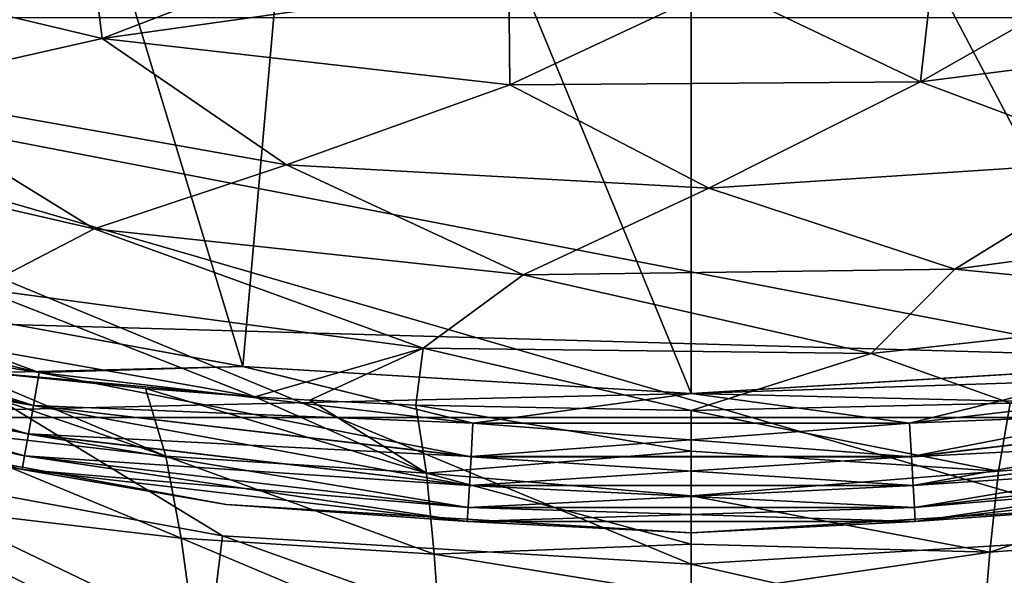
# Model space of a CAD drawing. Header units: millimetres. Extents: x -100 to 100, y -64 to 136.
# Tile 361 of 530: x -2.41 to 1.12, y 54 to 55.99. Entities that reach past the tile are written whole.
import ezdxf

# ---------------------------------------------------------------- set-up
doc = ezdxf.new("R2010")
doc.units = ezdxf.units.MM
doc.header["$LTSCALE"] = 159.143519
for name, color, linetype in [('22', 7, 'CONTINUOUS'), ('250', 7, 'CONTINUOUS'), ('255', 7, 'CONTINUOUS'), ('270', 7, 'CONTINUOUS'), ('271', 7, 'CONTINUOUS'), ('375', 7, 'CONTINUOUS'), ('379', 7, 'CONTINUOUS'), ('382', 7, 'CONTINUOUS'), ('384', 7, 'CONTINUOUS'), ('397', 7, 'CONTINUOUS'), ('407', 7, 'CONTINUOUS'), ('412', 7, 'CONTINUOUS'), ('437', 7, 'CONTINUOUS'), ('52', 7, 'CONTINUOUS')]:
    doc.layers.add(name, color=color, linetype=linetype)

msp = doc.modelspace()

# ---------------------------------------------------------------- linework, layer by layer
at = {"layer": '22', "color": 7, "linetype": 'CONTINUOUS', "true_color": 0x8c979c}
for points in [[(-2.1152, 55.9263, -17.043), (-3.5487, 56.2674, -17.043), (-2.1628, 56.3117, -17.0976), (-2.1152, 55.9263, -17.043)], [(-1.4116, 56.1974, -17.0976), (-2.1152, 55.9263, -17.043), (-2.1628, 56.3117, -17.0976), (-1.4116, 56.1974, -17.0976)], [(-2.1152, 55.9263, -17.043), (-2.9482, 55.7374, -16.9201), (-3.5487, 56.2674, -17.043), (-2.1152, 55.9263, -17.043)], [(2.2841, 55.9571, -17.043), (0.8225, 55.7701, -17.043), (1.6198, 56.2241, -17.0976), (2.2841, 55.9571, -17.043)], [(1.6198, 56.2241, -17.0976), (0.8225, 55.7701, -17.043), (0.8642, 56.1447, -17.0976), (1.6198, 56.2241, -17.0976)], [(-0.6547, 56.1313, -17.0976), (-2.1152, 55.9263, -17.043), (-1.4116, 56.1974, -17.0976), (-0.6547, 56.1313, -17.0976)], [(0.8642, 56.1447, -17.0976), (0.8225, 55.7701, -17.043), (0.105, 56.1137, -17.0976), (0.8642, 56.1447, -17.0976)], [(-0.651, 55.7597, -17.043), (-2.1152, 55.9263, -17.043), (-0.6547, 56.1313, -17.0976), (-0.651, 55.7597, -17.043)], [(0.105, 56.1137, -17.0976), (-0.651, 55.7597, -17.043), (-0.6547, 56.1313, -17.0976), (0.105, 56.1137, -17.0976)], [(0.8225, 55.7701, -17.043), (-0.651, 55.7597, -17.043), (0.105, 56.1137, -17.0976), (0.8225, 55.7701, -17.043)], [(2.2841, 55.9571, -17.043), (1.5774, 55.487, -16.9201), (0.8225, 55.7701, -17.043), (2.2841, 55.9571, -17.043)], [(-1.4534, 55.472, -16.9201), (-2.9482, 55.7374, -16.9201), (-2.1152, 55.9263, -17.043), (-1.4534, 55.472, -16.9201)], [(-0.651, 55.7597, -17.043), (-1.4534, 55.472, -16.9201), (-2.1152, 55.9263, -17.043), (-0.651, 55.7597, -17.043)], [(0.0625, 55.3882, -16.9201), (-1.4534, 55.472, -16.9201), (-0.651, 55.7597, -17.043), (0.0625, 55.3882, -16.9201)], [(0.8225, 55.7701, -17.043), (0.0625, 55.3882, -16.9201), (-0.651, 55.7597, -17.043), (0.8225, 55.7701, -17.043)], [(1.5774, 55.487, -16.9201), (0.0625, 55.3882, -16.9201), (0.8225, 55.7701, -17.043), (1.5774, 55.487, -16.9201)], [(-2.1432, 55.2415, -16.7331), (-3.6528, 55.5891, -16.7331), (-2.9482, 55.7374, -16.9201), (-2.1432, 55.2415, -16.7331)], [(-1.4534, 55.472, -16.9201), (-2.1432, 55.2415, -16.7331), (-2.9482, 55.7374, -16.9201), (-1.4534, 55.472, -16.9201)], [(-2.1432, 55.2415, -16.7331), (-2.5571, 55.0278, -16.4886), (-3.6528, 55.5891, -16.7331), (-2.1432, 55.2415, -16.7331)], [(-0.603, 55.0768, -16.7331), (-2.1432, 55.2415, -16.7331), (-1.4534, 55.472, -16.9201), (-0.603, 55.0768, -16.7331)], [(0.0625, 55.3882, -16.9201), (-0.603, 55.0768, -16.7331), (-1.4534, 55.472, -16.9201), (0.0625, 55.3882, -16.9201)], [(1.5774, 55.487, -16.9201), (0.946, 55.0974, -16.7331), (0.0625, 55.3882, -16.9201), (1.5774, 55.487, -16.9201)], [(2.4813, 55.3029, -16.7331), (0.946, 55.0974, -16.7331), (1.5774, 55.487, -16.9201), (2.4813, 55.3029, -16.7331)], [(0.946, 55.0974, -16.7331), (-0.603, 55.0768, -16.7331), (0.0625, 55.3882, -16.9201), (0.946, 55.0974, -16.7331)], [(2.4813, 55.3029, -16.7331), (2.2452, 54.9702, -16.4886), (0.946, 55.0974, -16.7331), (2.4813, 55.3029, -16.7331)], [(-0.9627, 54.8133, -16.4886), (-2.5571, 55.0278, -16.4886), (-2.1432, 55.2415, -16.7331), (-0.9627, 54.8133, -16.4886)], [(-0.603, 55.0768, -16.7331), (-0.9627, 54.8133, -16.4886), (-2.1432, 55.2415, -16.7331), (-0.603, 55.0768, -16.7331)], [(0.646, 54.794, -16.4886), (-0.9627, 54.8133, -16.4886), (-0.603, 55.0768, -16.7331), (0.646, 54.794, -16.4886)], [(0.946, 55.0974, -16.7331), (0.646, 54.794, -16.4886), (-0.603, 55.0768, -16.7331), (0.946, 55.0974, -16.7331)], [(2.2452, 54.9702, -16.4886), (0.646, 54.794, -16.4886), (0.946, 55.0974, -16.7331), (2.2452, 54.9702, -16.4886)], [(-3.144, 54.9167, -16.1953), (-2.5571, 55.0278, -16.4886), (-1.567, 54.6388, -16.1998), (-3.144, 54.9167, -16.1953)], [(-2.5571, 55.0278, -16.4886), (-0.9627, 54.8133, -16.4886), (-1.567, 54.6388, -16.1998), (-2.5571, 55.0278, -16.4886)], [(0.646, 54.794, -16.4886), (2.2452, 54.9702, -16.4886), (1.1445, 54.615, -16.2282), (0.646, 54.794, -16.4886)], [(-3.144, 54.9167, -16.1953), (-1.567, 54.6388, -16.1998), (-2.6165, 54.7341, -16.0875), (-3.144, 54.9167, -16.1953)], [(-1.567, 54.6388, -16.1998), (-0.9627, 54.8133, -16.4886), (-1.3693, 54.6266, -16.2141), (-1.567, 54.6388, -16.1998)], [(-1.3693, 54.6266, -16.2141), (-0.9627, 54.8133, -16.4886), (-0.989, 54.6083, -16.2364), (-1.3693, 54.6266, -16.2141)], [(-0.989, 54.6083, -16.2364), (-0.9627, 54.8133, -16.4886), (0, 54.5886, -16.2602), (-0.989, 54.6083, -16.2364)], [(-0.9627, 54.8133, -16.4886), (0.646, 54.794, -16.4886), (0, 54.5886, -16.2602), (-0.9627, 54.8133, -16.4886)], [(0, 54.5886, -16.2602), (0.646, 54.794, -16.4886), (1.1445, 54.615, -16.2282), (0, 54.5886, -16.2602)], [(-2.6165, 54.7341, -16.0875), (-1.567, 54.6388, -16.1998), (-1.9593, 54.6679, -16.1649), (-2.6165, 54.7341, -16.0875)]]:
    msp.add_3dface(points, dxfattribs=at)
at = {"layer": '250', "color": 7, "linetype": 'CONTINUOUS', "true_color": 0x8c979c}
for points in [[(0, 54.5886, -16.2602), (1.1445, 54.615, -16.2282), (1.1031, 54.3717, -15.9237), (0, 54.5886, -16.2602)], [(1.1031, 54.3717, -15.9237), (1.1445, 54.615, -16.2282), (2.189, 54.4543, -15.8114), (1.1031, 54.3717, -15.9237)], [(0, 54.443, -16.072), (0, 54.5886, -16.2602), (1.1031, 54.3717, -15.9237), (0, 54.443, -16.072)], [(0, 54.2828, -15.8958), (0, 54.443, -16.072), (1.1031, 54.3717, -15.9237), (0, 54.2828, -15.8958)], [(1.0713, 54.0805, -15.6442), (1.1031, 54.3717, -15.9237), (2.189, 54.4543, -15.8114), (1.0713, 54.0805, -15.6442)], [(2.1245, 54.1599, -15.5155), (1.0713, 54.0805, -15.6442), (2.189, 54.4543, -15.8114), (2.1245, 54.1599, -15.5155)], [(1.0713, 54.0805, -15.6442), (0, 54.2828, -15.8958), (1.1031, 54.3717, -15.9237), (1.0713, 54.0805, -15.6442)], [(0, 54.1093, -15.7329), (0, 54.2828, -15.8958), (1.0713, 54.0805, -15.6442), (0, 54.1093, -15.7329)], [(1.0439, 53.7454, -15.4006), (1.0713, 54.0805, -15.6442), (2.1245, 54.1599, -15.5155), (1.0439, 53.7454, -15.4006)], [(2.07, 53.8168, -15.2566), (1.0439, 53.7454, -15.4006), (2.1245, 54.1599, -15.5155), (2.07, 53.8168, -15.2566)], [(0, 53.9234, -15.5843), (0, 54.1093, -15.7329), (1.0713, 54.0805, -15.6442), (0, 53.9234, -15.5843)], [(1.0439, 53.7454, -15.4006), (0, 53.9234, -15.5843), (1.0713, 54.0805, -15.6442), (1.0439, 53.7454, -15.4006)]]:
    msp.add_3dface(points, dxfattribs=at)
at = {"layer": '255', "linetype": 'CONTINUOUS'}
for points in [[(1.6833, 54.1386, 25.7), (3.3413, 54.4424, 25.7), (-4.7339, 56, 25.7), (1.6833, 54.1386, 25.7)], [(-4.7339, 56, 25.7), (3.3413, 54.4424, 25.7), (4.7339, 56, 25.7), (-4.7339, 56, 25.7)], [(0, 54.0367, 25.7), (1.6833, 54.1386, 25.7), (-4.7339, 56, 25.7), (0, 54.0367, 25.7)], [(-1.6833, 54.1386, 25.7), (0, 54.0367, 25.7), (-4.7339, 56, 25.7), (-1.6833, 54.1386, 25.7)], [(-3.3413, 54.4424, 25.7), (-1.6833, 54.1386, 25.7), (-4.7339, 56, 25.7), (-3.3413, 54.4424, 25.7)]]:
    msp.add_3dface(points, dxfattribs=at)
at = {"layer": '270', "linetype": 'CONTINUOUS'}
for points in [[(-3.4609, 53.957, 24.8415), (-1.7436, 53.6423, 24.8415), (-3.3413, 54.4424, 25.7), (-3.4609, 53.957, 24.8415)], [(-1.7436, 53.6423, 24.8415), (-1.6833, 54.1386, 25.7), (-3.3413, 54.4424, 25.7), (-1.7436, 53.6423, 24.8415)], [(-1.7436, 53.6423, 24.8415), (0, 53.5368, 24.8415), (-1.6833, 54.1386, 25.7), (-1.7436, 53.6423, 24.8415)], [(0, 53.5368, 24.8415), (0, 54.0367, 25.7), (-1.6833, 54.1386, 25.7), (0, 53.5368, 24.8415)]]:
    msp.add_3dface(points, dxfattribs=at)
at = {"layer": '271', "linetype": 'CONTINUOUS'}
for points in [[(1.7436, 53.6423, 24.8415), (1.6833, 54.1386, 25.7), (0, 54.0367, 25.7), (1.7436, 53.6423, 24.8415)], [(0, 53.5368, 24.8415), (1.7436, 53.6423, 24.8415), (0, 54.0367, 25.7), (0, 53.5368, 24.8415)]]:
    msp.add_3dface(points, dxfattribs=at)
at = {"layer": '375', "color": 7, "linetype": 'CONTINUOUS', "true_color": 0x323232}
for points in [[(-3.1959, 55.0382, 47.7), (-1.6097, 54.7474, 47.7), (-2.6409, 58.1478, 47.7), (-3.1959, 55.0382, 47.7)], [(-2.6409, 58.1478, 47.7), (-1.6097, 54.7474, 47.7), (-1.3318, 57.8873, 47.7), (-2.6409, 58.1478, 47.7)], [(-1.6097, 54.7474, 47.7), (0, 54.65, 47.7), (-1.3318, 57.8873, 47.7), (-1.6097, 54.7474, 47.7)], [(-1.3318, 57.8873, 47.7), (0, 54.65, 47.7), (0, 57.8, 47.7), (-1.3318, 57.8873, 47.7)], [(0, 57.8, 47.7), (1.6097, 54.7474, 47.7), (1.3318, 57.8873, 47.7), (0, 57.8, 47.7)], [(0, 54.65, 47.7), (1.6097, 54.7474, 47.7), (0, 57.8, 47.7), (0, 54.65, 47.7)]]:
    msp.add_3dface(points, dxfattribs=at)
at = {"layer": '379', "color": 7, "linetype": 'CONTINUOUS', "true_color": 0x323232}
for points in [[(-1.6694, 54.251, 47.2), (-3.3145, 54.5525, 47.2), (-1.6694, 54.251, 46.2), (-1.6694, 54.251, 47.2)], [(-1.6694, 54.251, 46.2), (-3.3145, 54.5525, 47.2), (-3.3145, 54.5525, 46.2), (-1.6694, 54.251, 46.2)], [(0, 54.15, 47.2), (-1.6694, 54.251, 47.2), (0, 54.15, 46.2), (0, 54.15, 47.2)], [(0, 54.15, 46.2), (-1.6694, 54.251, 47.2), (-1.6694, 54.251, 46.2), (0, 54.15, 46.2)], [(1.6694, 54.251, 47.2), (0, 54.15, 47.2), (1.6694, 54.251, 46.2), (1.6694, 54.251, 47.2)], [(1.6694, 54.251, 46.2), (0, 54.15, 47.2), (0, 54.15, 46.2), (1.6694, 54.251, 46.2)]]:
    msp.add_3dface(points, dxfattribs=at)
at = {"layer": '382', "color": 7, "linetype": 'CONTINUOUS', "true_color": 0x323232}
for points in [[(-2.3616, 54.6065, 47.6329), (-3.8659, 55.0869, 47.683), (-3.9006, 54.9712, 47.6329), (-2.3616, 54.6065, 47.6329)], [(-2.3407, 54.7254, 47.683), (-3.1959, 55.0382, 47.7), (-3.8659, 55.0869, 47.683), (-2.3407, 54.7254, 47.683)], [(-2.3407, 54.7254, 47.683), (-3.8659, 55.0869, 47.683), (-2.3616, 54.6065, 47.6329), (-2.3407, 54.7254, 47.683)], [(-1.6097, 54.7474, 47.7), (-3.1959, 55.0382, 47.7), (-2.3407, 54.7254, 47.683), (-1.6097, 54.7474, 47.7)], [(-2.3796, 54.5045, 47.5534), (-3.9006, 54.9712, 47.6329), (-3.9303, 54.872, 47.5534), (-2.3796, 54.5045, 47.5534)], [(-2.3616, 54.6065, 47.6329), (-3.9006, 54.9712, 47.6329), (-2.3796, 54.5045, 47.5534), (-2.3616, 54.6065, 47.6329)], [(-2.3934, 54.4262, 47.4497), (-3.9303, 54.872, 47.5534), (-3.9531, 54.7958, 47.4497), (-2.3934, 54.4262, 47.4497)], [(-2.3796, 54.5045, 47.5534), (-3.9303, 54.872, 47.5534), (-2.3934, 54.4262, 47.4497), (-2.3796, 54.5045, 47.5534)], [(-2.4021, 54.3771, 47.3289), (-3.9531, 54.7958, 47.4497), (-3.9674, 54.748, 47.3289), (-2.4021, 54.3771, 47.3289)], [(-2.3934, 54.4262, 47.4497), (-3.9531, 54.7958, 47.4497), (-2.4021, 54.3771, 47.3289), (-2.3934, 54.4262, 47.4497)], [(-3.3145, 54.5525, 47.2), (-2.4021, 54.3771, 47.3289), (-3.9674, 54.748, 47.3289), (-3.3145, 54.5525, 47.2)], [(-0.7908, 54.4229, 47.6329), (-2.3407, 54.7254, 47.683), (-2.3616, 54.6065, 47.6329), (-0.7908, 54.4229, 47.6329)], [(-0.7838, 54.5434, 47.683), (-1.6097, 54.7474, 47.7), (-2.3407, 54.7254, 47.683), (-0.7838, 54.5434, 47.683)], [(-0.7838, 54.5434, 47.683), (-2.3407, 54.7254, 47.683), (-0.7908, 54.4229, 47.6329), (-0.7838, 54.5434, 47.683)], [(0, 54.65, 47.7), (-1.6097, 54.7474, 47.7), (-0.7838, 54.5434, 47.683), (0, 54.65, 47.7)], [(1.6097, 54.7474, 47.7), (0, 54.65, 47.7), (0.7838, 54.5434, 47.683), (1.6097, 54.7474, 47.7)], [(2.3407, 54.7254, 47.683), (1.6097, 54.7474, 47.7), (0.7838, 54.5434, 47.683), (2.3407, 54.7254, 47.683)], [(2.3407, 54.7254, 47.683), (0.7838, 54.5434, 47.683), (2.3616, 54.6065, 47.6329), (2.3407, 54.7254, 47.683)], [(0.7838, 54.5434, 47.683), (0, 54.65, 47.7), (-0.7838, 54.5434, 47.683), (0.7838, 54.5434, 47.683)], [(-0.7968, 54.3194, 47.5534), (-2.3616, 54.6065, 47.6329), (-2.3796, 54.5045, 47.5534), (-0.7968, 54.3194, 47.5534)], [(-0.7908, 54.4229, 47.6329), (-2.3616, 54.6065, 47.6329), (-0.7968, 54.3194, 47.5534), (-0.7908, 54.4229, 47.6329)], [(2.3616, 54.6065, 47.6329), (0.7838, 54.5434, 47.683), (0.7908, 54.4229, 47.6329), (2.3616, 54.6065, 47.6329)], [(2.3616, 54.6065, 47.6329), (0.7908, 54.4229, 47.6329), (2.3796, 54.5045, 47.5534), (2.3616, 54.6065, 47.6329)], [(-3.3145, 54.5525, 47.2), (-1.6694, 54.251, 47.2), (-2.4021, 54.3771, 47.3289), (-3.3145, 54.5525, 47.2)], [(0.7908, 54.4229, 47.6329), (-0.7838, 54.5434, 47.683), (-0.7908, 54.4229, 47.6329), (0.7908, 54.4229, 47.6329)], [(0.7838, 54.5434, 47.683), (-0.7838, 54.5434, 47.683), (0.7908, 54.4229, 47.6329), (0.7838, 54.5434, 47.683)], [(-0.8014, 54.2401, 47.4497), (-2.3796, 54.5045, 47.5534), (-2.3934, 54.4262, 47.4497), (-0.8014, 54.2401, 47.4497)], [(-0.7968, 54.3194, 47.5534), (-2.3796, 54.5045, 47.5534), (-0.8014, 54.2401, 47.4497), (-0.7968, 54.3194, 47.5534)], [(2.3796, 54.5045, 47.5534), (0.7908, 54.4229, 47.6329), (0.7968, 54.3194, 47.5534), (2.3796, 54.5045, 47.5534)], [(2.3796, 54.5045, 47.5534), (0.7968, 54.3194, 47.5534), (2.3934, 54.4262, 47.4497), (2.3796, 54.5045, 47.5534)], [(-0.8043, 54.1903, 47.3289), (-2.3934, 54.4262, 47.4497), (-2.4021, 54.3771, 47.3289), (-0.8043, 54.1903, 47.3289)], [(-0.8014, 54.2401, 47.4497), (-2.3934, 54.4262, 47.4497), (-0.8043, 54.1903, 47.3289), (-0.8014, 54.2401, 47.4497)], [(0.7968, 54.3194, 47.5534), (-0.7908, 54.4229, 47.6329), (-0.7968, 54.3194, 47.5534), (0.7968, 54.3194, 47.5534)], [(0.7908, 54.4229, 47.6329), (-0.7908, 54.4229, 47.6329), (0.7968, 54.3194, 47.5534), (0.7908, 54.4229, 47.6329)], [(2.3934, 54.4262, 47.4497), (0.7968, 54.3194, 47.5534), (0.8014, 54.2401, 47.4497), (2.3934, 54.4262, 47.4497)], [(2.3934, 54.4262, 47.4497), (0.8014, 54.2401, 47.4497), (2.4021, 54.3771, 47.3289), (2.3934, 54.4262, 47.4497)], [(-1.6694, 54.251, 47.2), (-0.8043, 54.1903, 47.3289), (-2.4021, 54.3771, 47.3289), (-1.6694, 54.251, 47.2)], [(2.4021, 54.3771, 47.3289), (0.8014, 54.2401, 47.4497), (0.8043, 54.1903, 47.3289), (2.4021, 54.3771, 47.3289)], [(1.6694, 54.251, 47.2), (2.4021, 54.3771, 47.3289), (0.8043, 54.1903, 47.3289), (1.6694, 54.251, 47.2)], [(0.8014, 54.2401, 47.4497), (-0.7968, 54.3194, 47.5534), (-0.8014, 54.2401, 47.4497), (0.8014, 54.2401, 47.4497)], [(0.7968, 54.3194, 47.5534), (-0.7968, 54.3194, 47.5534), (0.8014, 54.2401, 47.4497), (0.7968, 54.3194, 47.5534)], [(-1.6694, 54.251, 47.2), (0, 54.15, 47.2), (-0.8043, 54.1903, 47.3289), (-1.6694, 54.251, 47.2)], [(0.8043, 54.1903, 47.3289), (-0.8014, 54.2401, 47.4497), (-0.8043, 54.1903, 47.3289), (0.8043, 54.1903, 47.3289)], [(0.8014, 54.2401, 47.4497), (-0.8014, 54.2401, 47.4497), (0.8043, 54.1903, 47.3289), (0.8014, 54.2401, 47.4497)], [(0, 54.15, 47.2), (1.6694, 54.251, 47.2), (0.8043, 54.1903, 47.3289), (0, 54.15, 47.2)], [(0, 54.15, 47.2), (0.8043, 54.1903, 47.3289), (-0.8043, 54.1903, 47.3289), (0, 54.15, 47.2)]]:
    msp.add_3dface(points, dxfattribs=at)
at = {"layer": '384', "color": 7, "linetype": 'CONTINUOUS', "true_color": 0x323232}
for points in [[(-3.8658, 55.0874, 45.7169), (-2.3406, 54.7259, 45.7169), (-3.9004, 54.9717, 45.7668), (-3.8658, 55.0874, 45.7169)], [(-3.8658, 55.0874, 45.7169), (-3.1949, 55.0379, 45.7), (-2.3406, 54.7259, 45.7169), (-3.8658, 55.0874, 45.7169)], [(-3.1949, 55.0379, 45.7), (-1.6091, 54.7473, 45.7), (-2.3406, 54.7259, 45.7169), (-3.1949, 55.0379, 45.7)], [(-2.3616, 54.6069, 45.7668), (-3.9302, 54.8723, 45.8463), (-3.9004, 54.9717, 45.7668), (-2.3616, 54.6069, 45.7668)], [(-2.3406, 54.7259, 45.7169), (-2.3616, 54.6069, 45.7668), (-3.9004, 54.9717, 45.7668), (-2.3406, 54.7259, 45.7169)], [(-2.3796, 54.5048, 45.8463), (-3.953, 54.7961, 45.9499), (-3.9302, 54.8723, 45.8463), (-2.3796, 54.5048, 45.8463)], [(-2.3796, 54.5048, 45.8463), (-3.9302, 54.8723, 45.8463), (-2.3616, 54.6069, 45.7668), (-2.3796, 54.5048, 45.8463)], [(-2.3934, 54.4264, 45.9499), (-3.9673, 54.7482, 46.0706), (-3.953, 54.7961, 45.9499), (-2.3934, 54.4264, 45.9499)], [(-2.3934, 54.4264, 45.9499), (-3.953, 54.7961, 45.9499), (-2.3796, 54.5048, 45.8463), (-2.3934, 54.4264, 45.9499)], [(-2.4021, 54.3772, 46.0706), (-3.3145, 54.5525, 46.2), (-3.9673, 54.7482, 46.0706), (-2.4021, 54.3772, 46.0706)], [(-2.4021, 54.3772, 46.0706), (-3.9673, 54.7482, 46.0706), (-2.3934, 54.4264, 45.9499), (-2.4021, 54.3772, 46.0706)], [(-2.3406, 54.7259, 45.7169), (-0.7837, 54.5439, 45.7169), (-2.3616, 54.6069, 45.7668), (-2.3406, 54.7259, 45.7169)], [(-2.3406, 54.7259, 45.7169), (-1.6091, 54.7473, 45.7), (-0.7837, 54.5439, 45.7169), (-2.3406, 54.7259, 45.7169)], [(-1.6091, 54.7473, 45.7), (0, 54.65, 45.7), (-0.7837, 54.5439, 45.7169), (-1.6091, 54.7473, 45.7)], [(0, 54.65, 45.7), (1.6091, 54.7473, 45.7), (0.7837, 54.5439, 45.7169), (0, 54.65, 45.7)], [(0.7837, 54.5439, 45.7169), (1.6091, 54.7473, 45.7), (2.3406, 54.7259, 45.7169), (0.7837, 54.5439, 45.7169)], [(0.7837, 54.5439, 45.7169), (2.3406, 54.7259, 45.7169), (0.7907, 54.4233, 45.7668), (0.7837, 54.5439, 45.7169)], [(2.3406, 54.7259, 45.7169), (2.3616, 54.6069, 45.7668), (0.7907, 54.4233, 45.7668), (2.3406, 54.7259, 45.7169)], [(-0.7837, 54.5439, 45.7169), (0, 54.65, 45.7), (0.7837, 54.5439, 45.7169), (-0.7837, 54.5439, 45.7169)], [(-0.7907, 54.4233, 45.7668), (-2.3796, 54.5048, 45.8463), (-2.3616, 54.6069, 45.7668), (-0.7907, 54.4233, 45.7668)], [(-0.7837, 54.5439, 45.7169), (-0.7907, 54.4233, 45.7668), (-2.3616, 54.6069, 45.7668), (-0.7837, 54.5439, 45.7169)], [(2.3616, 54.6069, 45.7668), (0.7968, 54.3198, 45.8463), (0.7907, 54.4233, 45.7668), (2.3616, 54.6069, 45.7668)], [(2.3796, 54.5048, 45.8463), (0.7968, 54.3198, 45.8463), (2.3616, 54.6069, 45.7668), (2.3796, 54.5048, 45.8463)], [(-1.6694, 54.251, 46.2), (-3.3145, 54.5525, 46.2), (-2.4021, 54.3772, 46.0706), (-1.6694, 54.251, 46.2)], [(-0.7837, 54.5439, 45.7169), (0.7837, 54.5439, 45.7169), (-0.7907, 54.4233, 45.7668), (-0.7837, 54.5439, 45.7169)], [(0.7837, 54.5439, 45.7169), (0.7907, 54.4233, 45.7668), (-0.7907, 54.4233, 45.7668), (0.7837, 54.5439, 45.7169)], [(-0.7968, 54.3198, 45.8463), (-2.3934, 54.4264, 45.9499), (-2.3796, 54.5048, 45.8463), (-0.7968, 54.3198, 45.8463)], [(-0.7968, 54.3198, 45.8463), (-2.3796, 54.5048, 45.8463), (-0.7907, 54.4233, 45.7668), (-0.7968, 54.3198, 45.8463)], [(2.3796, 54.5048, 45.8463), (0.8014, 54.2404, 45.9499), (0.7968, 54.3198, 45.8463), (2.3796, 54.5048, 45.8463)], [(2.3934, 54.4264, 45.9499), (0.8014, 54.2404, 45.9499), (2.3796, 54.5048, 45.8463), (2.3934, 54.4264, 45.9499)], [(-0.8014, 54.2404, 45.9499), (-2.4021, 54.3772, 46.0706), (-2.3934, 54.4264, 45.9499), (-0.8014, 54.2404, 45.9499)], [(-0.8014, 54.2404, 45.9499), (-2.3934, 54.4264, 45.9499), (-0.7968, 54.3198, 45.8463), (-0.8014, 54.2404, 45.9499)], [(0.7968, 54.3198, 45.8463), (-0.7968, 54.3198, 45.8463), (0.7907, 54.4233, 45.7668), (0.7968, 54.3198, 45.8463)], [(0.7907, 54.4233, 45.7668), (-0.7968, 54.3198, 45.8463), (-0.7907, 54.4233, 45.7668), (0.7907, 54.4233, 45.7668)], [(2.3934, 54.4264, 45.9499), (0.8043, 54.1904, 46.0706), (0.8014, 54.2404, 45.9499), (2.3934, 54.4264, 45.9499)], [(2.4021, 54.3772, 46.0706), (0.8043, 54.1904, 46.0706), (2.3934, 54.4264, 45.9499), (2.4021, 54.3772, 46.0706)], [(-0.8043, 54.1904, 46.0706), (-1.6694, 54.251, 46.2), (-2.4021, 54.3772, 46.0706), (-0.8043, 54.1904, 46.0706)], [(-0.8043, 54.1904, 46.0706), (-2.4021, 54.3772, 46.0706), (-0.8014, 54.2404, 45.9499), (-0.8043, 54.1904, 46.0706)], [(2.4021, 54.3772, 46.0706), (1.6694, 54.251, 46.2), (0.8043, 54.1904, 46.0706), (2.4021, 54.3772, 46.0706)], [(0.8014, 54.2404, 45.9499), (-0.8014, 54.2404, 45.9499), (0.7968, 54.3198, 45.8463), (0.8014, 54.2404, 45.9499)], [(0.7968, 54.3198, 45.8463), (-0.8014, 54.2404, 45.9499), (-0.7968, 54.3198, 45.8463), (0.7968, 54.3198, 45.8463)], [(0, 54.15, 46.2), (-1.6694, 54.251, 46.2), (-0.8043, 54.1904, 46.0706), (0, 54.15, 46.2)], [(0.8043, 54.1904, 46.0706), (-0.8043, 54.1904, 46.0706), (0.8014, 54.2404, 45.9499), (0.8043, 54.1904, 46.0706)], [(0.8014, 54.2404, 45.9499), (-0.8043, 54.1904, 46.0706), (-0.8014, 54.2404, 45.9499), (0.8014, 54.2404, 45.9499)], [(1.6694, 54.251, 46.2), (0, 54.15, 46.2), (0.8043, 54.1904, 46.0706), (1.6694, 54.251, 46.2)], [(0.8043, 54.1904, 46.0706), (0, 54.15, 46.2), (-0.8043, 54.1904, 46.0706), (0.8043, 54.1904, 46.0706)]]:
    msp.add_3dface(points, dxfattribs=at)
at = {"layer": '397', "color": 7, "linetype": 'CONTINUOUS', "true_color": 0xaaaaaa}
for points in [[(1.6091, 54.7473, 45.7), (0, 54.65, 45.7), (96.5191, 57.8243, 45.7), (1.6091, 54.7473, 45.7)], [(96.5191, 57.8243, 45.7), (0, 54.65, 45.7), (97.6021, 52.3779, 45.7), (96.5191, 57.8243, 45.7)], [(-1.6091, 54.7473, 45.7), (-3.1949, 55.0379, 45.7), (-97.6021, 52.3779, 45.7), (-1.6091, 54.7473, 45.7)], [(0, 54.65, 45.7), (-1.6091, 54.7473, 45.7), (-97.6021, 52.3779, 45.7), (0, 54.65, 45.7)], [(0, 54.65, 45.7), (-97.6021, 52.3779, 45.7), (97.6021, 52.3779, 45.7), (0, 54.65, 45.7)]]:
    msp.add_3dface(points, dxfattribs=at)
at = {"layer": '407', "color": 7, "linetype": 'CONTINUOUS'}
for points in [[(-95.0555, 57.4958, 36.7), (96.1224, 52.132, 36.7), (-96.1224, 52.132, 36.7), (-95.0555, 57.4958, 36.7)], [(95.0555, 57.4958, 36.7), (96.1224, 52.132, 36.7), (-95.0555, 57.4958, 36.7), (95.0555, 57.4958, 36.7)]]:
    msp.add_3dface(points, dxfattribs=at)
at = {"layer": '412', "linetype": 'CONTINUOUS'}
for points in [[(68.6524, 59.1044, 36.7427), (0, 58.65, 36.7427), (-70.0296, 54.5644, 36.7427), (68.6524, 59.1044, 36.7427)], [(70.0296, 54.5644, 36.7427), (68.6524, 59.1044, 36.7427), (-70.0296, 54.5644, 36.7427), (70.0296, 54.5644, 36.7427)], [(-1.2204, 58.73, 36.7427), (-2.42, 58.9686, 36.7427), (-70.0296, 54.5644, 36.7427), (-1.2204, 58.73, 36.7427)], [(0, 58.65, 36.7427), (-1.2204, 58.73, 36.7427), (-70.0296, 54.5644, 36.7427), (0, 58.65, 36.7427)], [(71.1069, 49.9441, 36.7427), (70.0296, 54.5644, 36.7427), (-71.1069, 49.9441, 36.7427), (71.1069, 49.9441, 36.7427)], [(70.0296, 54.5644, 36.7427), (-70.0296, 54.5644, 36.7427), (-71.1069, 49.9441, 36.7427), (70.0296, 54.5644, 36.7427)]]:
    msp.add_3dface(points, dxfattribs=at)
at = {"layer": '437', "color": 7, "linetype": 'CONTINUOUS', "true_color": 0xaaaaaa}
for points in [[(-0.7284, 56.4229, 44.7), (-70.0296, 54.5644, 44.7), (-68.6524, 59.1044, 44.7), (-0.7284, 56.4229, 44.7)], [(0.7284, 56.4229, 44.7), (2.1736, 56.6055, 44.7), (70.0296, 54.5644, 44.7), (0.7284, 56.4229, 44.7)], [(-70.0296, 54.5644, 44.7), (-0.7284, 56.4229, 44.7), (70.0296, 54.5644, 44.7), (-70.0296, 54.5644, 44.7)], [(-0.7284, 56.4229, 44.7), (0.7284, 56.4229, 44.7), (70.0296, 54.5644, 44.7), (-0.7284, 56.4229, 44.7)], [(-71.1069, 49.9441, 44.7), (-70.0296, 54.5644, 44.7), (71.1069, 49.9441, 44.7), (-71.1069, 49.9441, 44.7)], [(-70.0296, 54.5644, 44.7), (70.0296, 54.5644, 44.7), (71.1069, 49.9441, 44.7), (-70.0296, 54.5644, 44.7)]]:
    msp.add_3dface(points, dxfattribs=at)
at = {"layer": '52', "color": 7, "linetype": 'CONTINUOUS', "true_color": 0x8c979c}
for points in [[(-2.8993, 54.7698, -16.0465), (-2.6165, 54.7341, -16.0875), (-1.8866, 54.4245, -15.8498), (-2.8993, 54.7698, -16.0465)], [(-2.7955, 54.5294, -15.7136), (-2.8993, 54.7698, -16.0465), (-1.8866, 54.4245, -15.8498), (-2.7955, 54.5294, -15.7136)], [(-2.6165, 54.7341, -16.0875), (-1.9593, 54.6679, -16.1649), (-1.8866, 54.4245, -15.8498), (-2.6165, 54.7341, -16.0875)], [(-1.9593, 54.6679, -16.1649), (-1.567, 54.6388, -16.1998), (-0.9501, 54.3643, -15.9329), (-1.9593, 54.6679, -16.1649)], [(-1.8866, 54.4245, -15.8498), (-1.9593, 54.6679, -16.1649), (-0.9501, 54.3643, -15.9329), (-1.8866, 54.4245, -15.8498)], [(-1.567, 54.6388, -16.1998), (-1.3693, 54.6266, -16.2141), (-0.9501, 54.3643, -15.9329), (-1.567, 54.6388, -16.1998)], [(-1.3693, 54.6266, -16.2141), (-0.989, 54.6083, -16.2364), (-0.9501, 54.3643, -15.9329), (-1.3693, 54.6266, -16.2141)], [(-0.989, 54.6083, -16.2364), (0, 54.5886, -16.2602), (0, 54.443, -16.072), (-0.989, 54.6083, -16.2364)], [(-0.9501, 54.3643, -15.9329), (-0.989, 54.6083, -16.2364), (0, 54.443, -16.072), (-0.9501, 54.3643, -15.9329)], [(-2.7113, 54.2328, -15.4039), (-2.7955, 54.5294, -15.7136), (-1.8314, 54.1302, -15.559), (-2.7113, 54.2328, -15.4039)], [(-1.8314, 54.1302, -15.559), (-2.7955, 54.5294, -15.7136), (-1.8866, 54.4245, -15.8498), (-1.8314, 54.1302, -15.559)], [(0, 54.2828, -15.8958), (-0.9501, 54.3643, -15.9329), (0, 54.443, -16.072), (0, 54.2828, -15.8958)], [(-1.8314, 54.1302, -15.559), (-1.8866, 54.4245, -15.8498), (-0.9227, 54.0729, -15.6544), (-1.8314, 54.1302, -15.559)], [(-0.9227, 54.0729, -15.6544), (-1.8866, 54.4245, -15.8498), (-0.9501, 54.3643, -15.9329), (-0.9227, 54.0729, -15.6544)], [(-0.9227, 54.0729, -15.6544), (-0.9501, 54.3643, -15.9329), (0, 54.1093, -15.7329), (-0.9227, 54.0729, -15.6544)], [(0, 54.1093, -15.7329), (-0.9501, 54.3643, -15.9329), (0, 54.2828, -15.8958), (0, 54.1093, -15.7329)], [(-2.6414, 53.8835, -15.1317), (-2.7113, 54.2328, -15.4039), (-1.7844, 53.7888, -15.3051), (-2.6414, 53.8835, -15.1317)], [(-1.7844, 53.7888, -15.3051), (-2.7113, 54.2328, -15.4039), (-1.8314, 54.1302, -15.559), (-1.7844, 53.7888, -15.3051)], [(-1.7844, 53.7888, -15.3051), (-1.8314, 54.1302, -15.559), (-0.8991, 53.7378, -15.412), (-1.7844, 53.7888, -15.3051)], [(-0.8991, 53.7378, -15.412), (-1.8314, 54.1302, -15.559), (-0.9227, 54.0729, -15.6544), (-0.8991, 53.7378, -15.412)], [(0, 53.9234, -15.5843), (-0.9227, 54.0729, -15.6544), (0, 54.1093, -15.7329), (0, 53.9234, -15.5843)], [(-0.8991, 53.7378, -15.412), (-0.9227, 54.0729, -15.6544), (0, 53.9234, -15.5843), (-0.8991, 53.7378, -15.412)]]:
    msp.add_3dface(points, dxfattribs=at)

doc.saveas('drawing.dxf')
